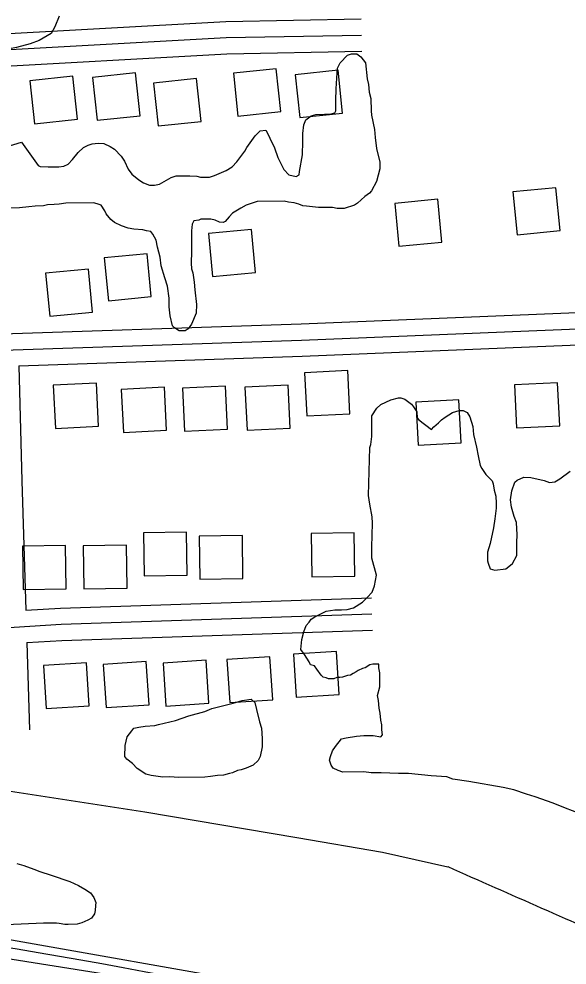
# Model space of a CAD drawing. Extents: x 3313442 to 3351311, y 721974 to 747360.
# Drawn here: x 3330043 to 3330551, y 740507 to 741385 of the extents above; entities that cross this region are included whole.
import ezdxf

# ---------------------------------------------------------------- set-up
doc = ezdxf.new("R2010")
doc.units = 0
for name, color, linetype in [('V-BLDG-OTLN', 7, 'Continuous'), ('V-BRDG-OTLN', 7, 'Continuous'), ('V-ROAD-CNTR', 7, 'Continuous'), ('V-SITE-VEGE', 7, 'Continuous')]:
    doc.layers.add(name, color=color, linetype=linetype)

msp = doc.modelspace()

# ---------------------------------------------------------------- linework, layer by layer
at = {"layer": 'V-BLDG-OTLN'}
for points in [[(3330150.66, 741335.06), (3330110.88, 741330.87), (3330115.07, 741291.09), (3330154.85, 741295.28)], [(3330281.18, 741338.85), (3330241.4, 741334.66), (3330245.59, 741294.88), (3330285.37, 741299.07)], [(3330338.43, 741337.47), (3330298.65, 741333.28), (3330302.84, 741293.5), (3330342.62, 741297.69)], [(3330092.54, 741331.87), (3330052.76, 741327.68), (3330056.95, 741287.9), (3330096.73, 741292.09)], [(3330207.2, 741329.8), (3330167.42, 741325.61), (3330171.62, 741285.83), (3330211.4, 741290.02)], [(3330504.4, 741184.87), (3330544.22, 741188.66), (3330540.43, 741228.48), (3330500.61, 741224.69)], [(3330394.91, 741174.13), (3330434.73, 741177.92), (3330430.94, 741217.74), (3330391.12, 741213.95)], [(3330222.04, 741146.17), (3330261.86, 741149.96), (3330258.07, 741189.78), (3330218.25, 741185.99)], [(3330125.47, 741123.67), (3330165.29, 741127.46), (3330161.5, 741167.28), (3330121.68, 741163.49)], [(3330071.07, 741109.27), (3330110.89, 741113.06), (3330107.1, 741152.88), (3330067.28, 741149.09)], [(3330347.37, 741058.82), (3330307.43, 741056.8), (3330309.45, 741016.85), (3330349.4, 741018.87)], [(3330114.4, 741047.21), (3330074.45, 741045.18), (3330076.48, 741005.23), (3330116.43, 741007.26)], [(3330234.03, 741044.54), (3330194.08, 741042.52), (3330196.11, 741002.57), (3330236.06, 741004.6)], [(3330292.05, 741045.44), (3330252.11, 741043.41), (3330254.13, 741003.46), (3330294.08, 741005.49)], [(3330541.89, 741047.63), (3330501.94, 741045.61), (3330503.96, 741005.66), (3330543.91, 741007.69)], [(3330177.39, 741043.48), (3330137.44, 741041.46), (3330139.47, 741001.51), (3330179.42, 741003.53)], [(3330450.52, 741031.67), (3330410.57, 741029.64), (3330412.6, 740989.7), (3330452.55, 740991.72)], [(3330158.63, 740868.48), (3330198.63, 740869.08), (3330198.02, 740909.08), (3330158.03, 740908.47)], [(3330210.3, 740865.3), (3330250.3, 740865.9), (3330249.7, 740905.9), (3330209.7, 740905.29)], [(3330314.12, 740867.66), (3330354.11, 740868.26), (3330353.51, 740908.26), (3330313.51, 740907.65)], [(3330046.49, 740855.86), (3330086.49, 740856.46), (3330085.89, 740896.46), (3330045.89, 740895.85)], [(3330102.85, 740856.39), (3330142.85, 740857), (3330142.25, 740896.99), (3330102.25, 740896.39)], [(3330216.07, 740790.16), (3330176.15, 740787.58), (3330178.73, 740747.66), (3330218.65, 740750.24)], [(3330275.27, 740793.33), (3330235.35, 740790.75), (3330237.94, 740750.84), (3330277.85, 740753.42)], [(3330337.01, 740798.42), (3330297.09, 740795.84), (3330299.67, 740755.93), (3330339.59, 740758.51)], [(3330105.21, 740787.78), (3330065.29, 740785.2), (3330067.87, 740745.28), (3330107.79, 740747.87)], [(3330160.67, 740788.84), (3330120.75, 740786.26), (3330123.33, 740746.35), (3330163.25, 740748.93)]]:
    msp.add_lwpolyline(points, close=True, dxfattribs=at)
at = {"layer": 'V-BRDG-OTLN'}
msp.add_lwpolyline([(3328953.08, 740562.04), (3328949.9, 740603.79), (3329103.99, 740607.46), (3329356.3, 740601.78), (3329579.88, 740587.76), (3329769.03, 740568.6), (3329899.35, 740553.02), (3330030.52, 740531.77), (3330264.86, 740490.25), (3330257.46, 740452.07), (3330178.22, 740471.31), (3329955.69, 740506.42), (3329766.5, 740530.45), (3329603.32, 740548.61), (3329417.07, 740560.09), (3329248.67, 740570.5), (3329130.65, 740570.36)], close=True, dxfattribs=at)
msp.add_lwpolyline([(3328951.73, 740580.75), (3329094.44, 740584.94), (3329239.93, 740583.33), (3329369.16, 740581.6), (3329496.44, 740575.09), (3329614.25, 740564.55), (3329760.63, 740550.26), (3329942.74, 740527.55), (3330155.07, 740493.98), (3330261.14, 740470.67)], dxfattribs=at)
at = {"layer": 'V-ROAD-CNTR'}
for points in [[(3329812.95, 741359.55), (3329999.88, 741369.78), (3330234.24, 741382.7), (3330359.95, 741385.05)], [(3329813.77, 741344.58), (3330000.7, 741354.81), (3330234.8, 741367.71), (3330360.23, 741370.05)], [(3329814.59, 741329.6), (3330001.53, 741339.83), (3330235.35, 741352.72), (3330360.51, 741355.05)], [(3329772.43, 741079.29), (3329990.25, 741091.57), (3330304.08, 741102.21), (3330763.26, 741121.08), (3331215.43, 741133.9)], [(3329773.27, 741064.32), (3329990.92, 741076.58), (3330304.64, 741087.22), (3330763.78, 741106.09), (3331215.86, 741118.91)], [(3330042.59, 741063.33), (3330305.2, 741072.23), (3330764.3, 741091.1), (3331216.28, 741103.92)], [(3330042.59, 741063.33), (3330045.1, 740956.5), (3330048.93, 740836.5)], [(3330048.93, 740836.5), (3330081.02, 740838.54), (3330369.33, 740848.07)], [(3329832.9, 740814.43), (3329886.55, 740817.43), (3329989.42, 740817.67), (3330081.75, 740823.56), (3330369.82, 740833.08)], [(3330049.89, 740806.5), (3330082.47, 740808.57), (3330370.32, 740818.09)], [(3330049.89, 740806.5), (3330052.48, 740725.46)], [(3329714.63, 740713.91), (3329815.63, 740703.05), (3330014.48, 740671.89), (3330159.18, 740649.64), (3330300.13, 740625.8), (3330379.61, 740612.17), (3330440.24, 740598.64)]]:
    msp.add_lwpolyline(points, dxfattribs=at)
for centre, radius, start, end in [((3719291.33, 1621181.82), 962617.22, 246.17452718, 246.18584663), ((3329138.68, 735114.4), 5482.42, 78.23435, 91.57451)]:
    msp.add_arc(centre, radius, start, end, dxfattribs=at)
at = {"layer": 'V-SITE-VEGE'}
for points in [[(3330079.93, 741387.6), (3330075.8, 741377.72), (3330072.57, 741371.61), (3330061.38, 741364.96), (3330052.96, 741362.08), (3330040.34, 741358.7), (3330033.79, 741357.24), (3330023.02, 741356.68), (3330016.93, 741357.1), (3330011.76, 741358.47), (3330005.66, 741359.82), (3329995.76, 741367.24), (3329989.6, 741375.62), (3329984.82, 741387.3)], [(3330044.8, 741270.65), (3330060.43, 741249.22), (3330062.31, 741248.3), (3330069.81, 741247.89), (3330079.65, 741247.97), (3330084.33, 741248.48), (3330088.06, 741250.38), (3330092.25, 741254.63), (3330097.35, 741261.23), (3330102.46, 741265.96), (3330106.67, 741267.87), (3330110.4, 741269.3), (3330116.02, 741269.81), (3330121.18, 741269.39), (3330127.29, 741266.63), (3330131.06, 741264.32), (3330137.2, 741257.81), (3330140.52, 741253.15), (3330143.86, 741245.68), (3330147.18, 741241.02), (3330153.78, 741235.92), (3330158.02, 741233.14), (3330163.66, 741230.84), (3330168.34, 741230.88), (3330173.02, 741231.86), (3330183.75, 741238.03), (3330188.42, 741239.47), (3330201.07, 741239.58), (3330207.63, 741239.16), (3330210.92, 741238.25), (3330219.35, 741238.32), (3330224.02, 741239.76), (3330234.76, 741244.53), (3330240.36, 741247.86), (3330244.54, 741252.58), (3330251.95, 741262.47), (3330253.8, 741265.77), (3330261.68, 741276.61), (3330266.33, 741281.33), (3330271.48, 741281.84), (3330273.38, 741278.58), (3330275.28, 741274.38), (3330279.57, 741265.51), (3330282.45, 741256.63), (3330288.17, 741245.43), (3330292.9, 741240.32), (3330299.46, 741238.96), (3330302.26, 741240.39), (3330302.71, 741243.67), (3330305.4, 741259.16), (3330305.76, 741271.34), (3330305.7, 741278.84), (3330306.58, 741286.81), (3330308.41, 741291.51), (3330313.54, 741295.3), (3330317.75, 741296.27), (3330325.71, 741296.8), (3330330.86, 741296.84), (3330335.54, 741297.82), (3330336.46, 741299.7), (3330336.38, 741309.54), (3330336.76, 741320.32), (3330337.15, 741330.16), (3330338.01, 741339.54), (3330340.32, 741344.24), (3330347.29, 741351.33), (3330351.02, 741352.76), (3330355.71, 741352.8), (3330359.48, 741350.02), (3330363.74, 741344.43), (3330365.27, 741329.45), (3330366.71, 741324.31), (3330367.24, 741317.28), (3330368.7, 741311.2), (3330369.25, 741299.96), (3330369.29, 741295.75), (3330372.2, 741282.65), (3330372.73, 741275.16), (3330374.22, 741264.86), (3330377.13, 741252.24), (3330377.18, 741246.15), (3330374, 741234.41), (3330369.38, 741225.47), (3330367.53, 741223.58), (3330363.33, 741220.27), (3330356.36, 741214.12), (3330353.56, 741212.22), (3330344.21, 741209.34), (3330337.65, 741209.28), (3330333.43, 741210.19), (3330320.31, 741210.08), (3330309.06, 741211.4), (3330305.77, 741211.84), (3330302.02, 741213.21), (3330297.79, 741214.58), (3330292.63, 741215.01), (3330288.41, 741215.92), (3330263.57, 741215.72), (3330258.9, 741214.27), (3330253.29, 741212.35), (3330248.16, 741209.5)], [(3330017.22, 741262.46), (3330044.8, 741270.65)], [(3330248.16, 741209.5), (3330240.71, 741204.76), (3330237.45, 741201.45), (3330233.74, 741197.2), (3330231.87, 741196.25), (3330228.59, 741196.69), (3330224.36, 741198.53), (3330220.6, 741199.44), (3330211.23, 741199.36), (3330209.36, 741198.41), (3330204.68, 741197.91), (3330203.3, 741194.62), (3330202.42, 741188.52), (3330202.57, 741169.31), (3330202.19, 741158.53), (3330202.7, 741153.38), (3330203.67, 741149.64), (3330205.14, 741140.75), (3330205.67, 741133.73), (3330207.18, 741120.15), (3330206.78, 741112.18), (3330202.64, 741101.84), (3330199.4, 741097.6), (3330196.6, 741095.7), (3330190.98, 741095.66), (3330186.74, 741098.43), (3330184.85, 741100.29), (3330182.9, 741109.65), (3330181.9, 741118.07), (3330181.83, 741126.04), (3330180.34, 741137.27), (3330177.93, 741144.75), (3330174.56, 741155.96), (3330173.56, 741163.93), (3330171.15, 741173.27), (3330169.69, 741179.82), (3330166.83, 741185.42), (3330164.94, 741187.75), (3330160.71, 741188.65), (3330157.43, 741189.56), (3330148.99, 741189.96), (3330143.83, 741190.86), (3330137.72, 741193.15), (3330131.14, 741196.38), (3330127.83, 741199.16), (3330123.58, 741204.28), (3330122.15, 741207.08), (3330118.83, 741212.21), (3330115.07, 741213.58), (3330111.78, 741214.5), (3330086.01, 741214.29), (3330079.93, 741213.3), (3330075.25, 741212.8), (3330069.16, 741212.75), (3330065.42, 741211.78), (3330057.46, 741211.25), (3330051.84, 741210.73), (3330042.95, 741209.72), (3330003.59, 741209.41)], [(3330346.73, 740837.34), (3330352.81, 740838.8), (3330361.21, 740844.02), (3330365.39, 740848.27), (3330370.03, 740853.46), (3330372.33, 740859.1), (3330374.12, 740868.95), (3330369.78, 740884.85), (3330369.7, 740895.16), (3330370.46, 740917.18), (3330369.94, 740923.27), (3330367.97, 740934.97), (3330366.5, 740942.92), (3330368.02, 740987.44), (3330368.93, 740990.26), (3330369.81, 740997.77), (3330369.66, 741016.97), (3330374.28, 741024.04), (3330378.01, 741027.35), (3330387.34, 741031.64), (3330394.35, 741033.57), (3330396.7, 741033.59), (3330400.46, 741032.22), (3330406.58, 741027.58), (3330408.48, 741025.25), (3330411.32, 741020.59), (3330411.84, 741014.97), (3330413.26, 741013.11), (3330425.04, 741004.3), (3330427.37, 741006.66), (3330431.55, 741010.44), (3330434.34, 741013.28), (3330437.6, 741015.65), (3330444.6, 741019.92), (3330450.67, 741021.84), (3330454.42, 741021.87), (3330458.18, 741020.03), (3330460.56, 741015.83), (3330463.44, 741006.95), (3330463.97, 740999.46), (3330466.87, 740987.77), (3330468.35, 740979.82), (3330470.29, 740970.93), (3330471.72, 740968.13), (3330475.51, 740962.54), (3330478.35, 740959.75), (3330481.18, 740956.49), (3330482.14, 740953.69), (3330483.12, 740948.08), (3330484.58, 740942.46), (3330485.1, 740935.91), (3330485.13, 740931.22), (3330483.81, 740921.38), (3330482.47, 740912.93), (3330479.31, 740898.38), (3330477.03, 740890.4), (3330477.09, 740882.43), (3330477.58, 740880.09), (3330479.49, 740874.96), (3330483.72, 740873.58), (3330494.02, 740875.07), (3330496.81, 740876.97), (3330500.07, 740879.81), (3330504.23, 740887.34), (3330504.13, 740899.52), (3330504.54, 740906.55), (3330503.98, 740917.79), (3330501.59, 740923.39), (3330499.18, 740932.28), (3330498.19, 740938.83), (3330499.53, 740947.27), (3330502.28, 740955.26), (3330504.6, 740957.15), (3330510.67, 740960.01), (3330517.23, 740959.6), (3330529.44, 740956.88), (3330534.61, 740955.05), (3330539.29, 740955.56), (3330543.95, 740958.4), (3330553.73, 740965.51)], [(3330562.38, 740647.92), (3330549.22, 740652.96), (3330537.94, 740657.56), (3330521.02, 740663.51), (3330513.04, 740665.79), (3330501.29, 740669.91), (3330491.43, 740672.18), (3330459.53, 740677.54), (3330444.99, 740679.77), (3330439.35, 740682.07), (3330424.82, 740682.89), (3330403.71, 740685.06), (3330394.35, 740684.99), (3330378.41, 740685.79), (3330369.04, 740685.72), (3330362.47, 740686.6), (3330342.79, 740686.44), (3330338.56, 740687.82), (3330333.86, 740690.12), (3330331.97, 740692.92), (3330330.52, 740697.59), (3330331.43, 740700.88), (3330333.27, 740706.05), (3330336.04, 740710.28), (3330341.61, 740717.36), (3330345.82, 740718.33), (3330355.65, 740719.81), (3330362.2, 740720.33), (3330371.1, 740720.41), (3330378.14, 740719.06), (3330379.53, 740720.94), (3330379.02, 740725.62), (3330378.99, 740730.31), (3330378.02, 740734.52), (3330377.5, 740741.07), (3330376.52, 740745.75), (3330375.99, 740752.77), (3330375.02, 740757.45), (3330377.3, 740765.44), (3330377.2, 740778.55), (3330376.22, 740783.23), (3330376.19, 740786.51), (3330370.57, 740786.47), (3330367.76, 740785.97), (3330363.57, 740783.13), (3330361.23, 740782.64), (3330357.03, 740780.73), (3330355.17, 740779.31), (3330352.37, 740777.89), (3330350.03, 740776.46), (3330347.23, 740775.97), (3330342.56, 740774.53), (3330340.22, 740774.04), (3330337.4, 740774.02), (3330334.6, 740773.06), (3330329.45, 740773.02), (3330327.56, 740773.94), (3330324.75, 740774.38), (3330322.86, 740776.24), (3330318.6, 740781.83), (3330316.7, 740785.1), (3330312.95, 740786), (3330311.52, 740788.8), (3330307.25, 740795.33), (3330303.93, 740799.98), (3330304.79, 740809.36), (3330306.61, 740816.41), (3330308.9, 740822.52), (3330311.69, 740825.35), (3330313.54, 740828.18), (3330316.8, 740830.54), (3330323.81, 740833.88), (3330327.54, 740835.78), (3330335.5, 740836.78), (3330341.59, 740836.83), (3330346.73, 740837.34)], [(3330040.56, 740601.48), (3330047.11, 740599.81), (3330056.45, 740596.44), (3330061.98, 740594.07), (3330072.35, 740590.71), (3330077.18, 740589.37), (3330085.13, 740586.33), (3330089.62, 740584.99), (3330097.92, 740581.27), (3330103.81, 740577.87), (3330109, 740574.46), (3330112.14, 740570.01), (3330113.9, 740565.54), (3330113.58, 740562.78), (3330113.27, 740557.96), (3330112.61, 740554.85), (3330109.88, 740551.04), (3330106.45, 740548.94), (3330100.96, 740546.48), (3330096.48, 740545.42), (3330088.22, 740545.01), (3330085.12, 740544.98), (3330079.94, 740545.97), (3330077.52, 740546.3), (3330065.47, 740546.2), (3329995.88, 740543.23)]]:
    msp.add_lwpolyline(points, dxfattribs=at)
msp.add_lwpolyline([(3330221.44, 740745.44), (3330241.08, 740750.28), (3330249.49, 740752.69), (3330257.92, 740754.17), (3330261.22, 740750.92), (3330262.68, 740744.37), (3330265.58, 740733.14), (3330267.5, 740727.07), (3330268.05, 740717.7), (3330268.11, 740709.74), (3330266.31, 740700.82), (3330264.46, 740697.06), (3330259.81, 740692.81), (3330253.28, 740689.94), (3330248.6, 740688.5), (3330245.33, 740688), (3330240.66, 740685.62), (3330237.85, 740685.13), (3330232.25, 740683.68), (3330226.63, 740683.17), (3330220.07, 740682.18), (3330214.92, 740681.67), (3330190.56, 740681.47), (3330182.59, 740681.88), (3330176.03, 740681.82), (3330165.25, 740683.14), (3330160.08, 740684.51), (3330152.08, 740689.6), (3330147.82, 740694.25), (3330142.64, 740698.42), (3330140.74, 740700.75), (3330141.13, 740711.06), (3330142.94, 740719.04), (3330147.11, 740724.7), (3330148.96, 740727.05), (3330153.64, 740728.03), (3330159.73, 740729.02), (3330168.62, 740729.55), (3330171.9, 740730.52), (3330187.79, 740734.39), (3330199.94, 740738.71), (3330214.9, 740742.58)], close=True, dxfattribs=at)

doc.saveas('drawing.dxf')
